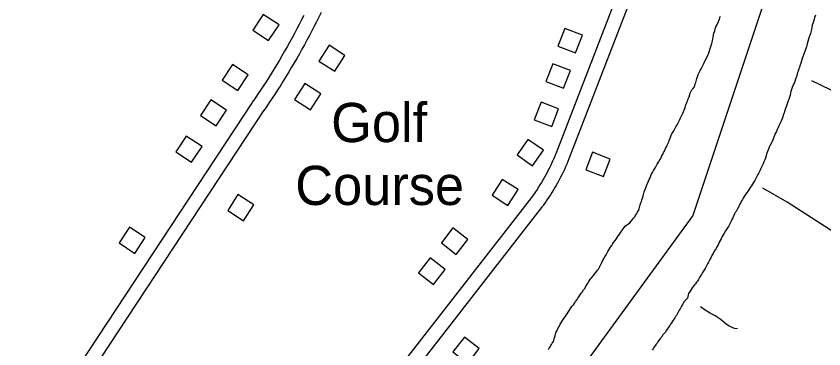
# Model space of a CAD drawing. Extents: x 3683402 to 3721514, y 487807 to 513565.
# Drawn here: x 3693647 to 3695359, y 494613 to 495317 of the extents above; entities that cross this region are included whole.
import ezdxf

# ---------------------------------------------------------------- set-up
doc = ezdxf.new("R2010")
doc.units = 0
for name, color, linetype in [('V-BLDG-IDEN', 7, 'Continuous'), ('V-BLDG-OTLN', 7, 'Continuous'), ('V-ROAD-CNTR', 7, 'Continuous'), ('V-TOPO-BNDY', 7, 'Continuous'), ('V-TOPO-SHOR', 7, 'Continuous')]:
    doc.layers.add(name, color=color, linetype=linetype)

msp = doc.modelspace()

# ---------------------------------------------------------------- linework, layer by layer
at = {"layer": 'V-BLDG-OTLN'}
for points in [[(3694182.4, 495265.6), (3694204.4, 495299), (3694171, 495321), (3694149, 495287.6)], [(3694832.9, 495239.7), (3694847.4, 495277), (3694810, 495291.4), (3694795.6, 495254.1)], [(3694310.5, 495255.9), (3694288.9, 495222.2), (3694322.5, 495200.6), (3694344.1, 495234.2)], [(3694807.4, 495164.8), (3694821.9, 495202.1), (3694784.6, 495216.5), (3694770.1, 495179.2)], [(3694117.3, 495159.7), (3694139.3, 495193.1), (3694105.9, 495215.1), (3694083.9, 495181.7)], [(3694259, 495174.5), (3694237.4, 495140.8), (3694271, 495119.2), (3694292.7, 495152.8)], [(3694071.2, 495084.9), (3694093.2, 495118.3), (3694059.8, 495140.4), (3694037.8, 495107)], [(3694782.6, 495083.5), (3694797, 495120.8), (3694759.7, 495135.2), (3694745.3, 495097.9)], [(3694019.3, 495008.1), (3694041.3, 495041.5), (3694007.9, 495063.5), (3693985.9, 495030.1)], [(3694741.7, 495000.7), (3694764.6, 495033.5), (3694731.8, 495056.4), (3694708.9, 495023.6)], [(3694869, 495029.2), (3694854.5, 494991.9), (3694891.9, 494977.5), (3694906.3, 495014.8)], [(3694689.6, 494916.5), (3694711.1, 494950.3), (3694677.4, 494971.8), (3694655.9, 494938)], [(3694117.5, 494939.6), (3694095.9, 494905.9), (3694129.5, 494884.3), (3694151.1, 494918)], [(3693899.1, 494815.1), (3693921.1, 494848.5), (3693887.7, 494870.5), (3693865.7, 494837.1)], [(3694580.1, 494812.8), (3694604.6, 494844.4), (3694573.1, 494868.9), (3694548.5, 494837.4)], [(3694531.7, 494749.3), (3694556.2, 494780.9), (3694524.7, 494805.4), (3694500.1, 494773.9)], [(3694597.3, 494637.9), (3694572.7, 494606.4), (3694604.3, 494581.8), (3694628.9, 494613.4)]]:
    msp.add_lwpolyline(points, close=True, dxfattribs=at)
at = {"layer": 'V-ROAD-CNTR'}
for points in [[(3695027.1, 495636.9), (3694790.9, 495026.1)], [(3695055.1, 495626.1), (3694818.9, 495015.3)], [(3694256.9, 495319), (3694252.1, 495309.4), (3694247.2, 495299.8), (3694242.2, 495290.2), (3694237.1, 495280.7), (3694232, 495271.2), (3694226.8, 495261.7), (3694221.5, 495252.3), (3694216.2, 495242.9), (3694210.7, 495233.6), (3694205.3, 495224.3), (3694199.7, 495215.1), (3694194.1, 495205.9), (3694188.4, 495196.7), (3694182.7, 495187.6), (3694176.9, 495178.5), (3694171, 495169.4), (3694165, 495160.4), (3694159, 495151.5), (3694152.9, 495142.6), (3694147.7, 495134.9)], [(3694293.5, 495325.4), (3694288.7, 495315.5), (3694283.8, 495305.6), (3694278.8, 495295.8), (3694273.8, 495286), (3694268.7, 495276.2), (3694263.5, 495266.5), (3694258.3, 495256.8), (3694253, 495247.2), (3694247.6, 495237.6), (3694242.2, 495228), (3694236.6, 495218.5), (3694231.1, 495209), (3694225.4, 495199.5), (3694219.7, 495190.1), (3694213.9, 495180.8), (3694208, 495171.5), (3694202.1, 495162.2), (3694196.1, 495153), (3694190, 495143.8), (3694183.9, 495134.6), (3694177.7, 495125.6), (3694172.3, 495117.9)], [(3694147.5, 495134.7), (3693647.4, 494375.8)], [(3694172.5, 495118.2), (3693672.4, 494359.3)], [(3694791, 495026.3), (3694788.8, 495021), (3694786.6, 495015.7), (3694784.3, 495010.5), (3694781.9, 495005.3), (3694779.5, 495000.1), (3694776.9, 494995), (3694774.4, 494989.9), (3694771.7, 494984.8), (3694769, 494979.8), (3694766.2, 494974.8), (3694763.3, 494969.9), (3694760.4, 494964.9), (3694757.4, 494960.1), (3694754.4, 494955.2), (3694751.3, 494950.5), (3694748.1, 494945.7), (3694744.8, 494941), (3694741.5, 494936.3), (3694739.1, 494933)], [(3694818.8, 495015), (3694816.5, 495009.4), (3694814.1, 495003.8), (3694811.6, 494998.2), (3694809.1, 494992.6), (3694806.5, 494987.1), (3694803.8, 494981.6), (3694801, 494976.1), (3694798.2, 494970.7), (3694795.3, 494965.3), (3694792.3, 494960), (3694789.2, 494954.7), (3694786.1, 494949.4), (3694782.9, 494944.2), (3694779.6, 494939), (3694776.3, 494933.9), (3694772.9, 494928.8), (3694769.4, 494923.8), (3694765.9, 494918.8), (3694763.4, 494915.4)], [(3694739.4, 494933.4), (3694169.7, 494201.4)], [(3694763.1, 494915), (3694193.4, 494182.9)]]:
    msp.add_lwpolyline(points, dxfattribs=at)
at = {"layer": 'V-TOPO-BNDY'}
for p, q in [((3695283, 495499.4), (3695081.5, 494895.1)), ((3695081.5, 494895.1), (3694689.5, 494359.4))]:
    msp.add_line(p, q, dxfattribs=at)
at = {"layer": 'V-TOPO-SHOR'}
for points in [[(3695341.2, 495319.6), (3695339.5, 495314.2), (3695338.4, 495310.1), (3695335.4, 495301.6), (3695334.5, 495298.3), (3695333.5, 495293.4), (3695332.6, 495289), (3695330.4, 495280.8), (3695329.1, 495276.2), (3695327.9, 495273.3), (3695326.8, 495268.8), (3695325.1, 495263.6), (3695323.7, 495258.7), (3695322.6, 495255.4), (3695321.9, 495252.3), (3695321, 495248.8), (3695319.6, 495244.7), (3695318, 495241), (3695316.4, 495236.8), (3695314.2, 495231.5), (3695313, 495227.6), (3695311.4, 495222.8), (3695309.9, 495218.1), (3695308, 495212.1), (3695307.1, 495208.8), (3695306.2, 495205.7), (3695304.6, 495200.8), (3695303.4, 495197.9), (3695301.1, 495188.8), (3695299.9, 495185.9), (3695296.6, 495177.1), (3695294.6, 495173), (3695291.7, 495166), (3695289.1, 495158.1), (3695288.4, 495154.8), (3695287.4, 495150.1), (3695286.3, 495145.5), (3695284.7, 495141), (3695283.5, 495137.9), (3695282, 495133.8), (3695279.9, 495127.8), (3695277.9, 495121.8), (3695275.8, 495115.2), (3695274.9, 495112.3), (3695273.1, 495107.8), (3695271.9, 495104.5), (3695269.7, 495098.8), (3695267.5, 495093.8), (3695265.7, 495089.5), (3695263.5, 495085.4), (3695261.9, 495081.7), (3695260.3, 495077.4), (3695258.5, 495073.1), (3695256.1, 495068.6), (3695254.5, 495064.9), (3695253.2, 495061.1), (3695251.4, 495057.2), (3695250, 495053.5), (3695248, 495049), (3695244.7, 495042.9), (3695243.4, 495040), (3695241.8, 495035.5), (3695239.8, 495030.9), (3695237.8, 495025.6), (3695236.8, 495021.7), (3695235, 495016.5), (3695233.6, 495013), (3695232.1, 495008.9), (3695230.1, 495004.6), (3695226.3, 494996.2), (3695224.9, 494993.1), (3695223.6, 494990), (3695221.2, 494985.9), (3695219.2, 494982.2), (3695216.8, 494977.9), (3695214.6, 494973.6), (3695212.4, 494969.5), (3695209.7, 494965.2), (3695205.4, 494958.1), (3695203.2, 494954.6), (3695198.6, 494947.6), (3695196, 494943.8), (3695190.3, 494935.4), (3695188.1, 494931.7), (3695186.6, 494929.1), (3695184.7, 494926), (3695182.9, 494923.1), (3695179.6, 494917), (3695178.7, 494914.1), (3695176.3, 494909.4), (3695174.7, 494906.5), (3695173.2, 494903.9), (3695171.4, 494901.4), (3695169.9, 494898.5), (3695168.1, 494895.3), (3695166.1, 494890.5), (3695164.3, 494886.6), (3695162.6, 494883.1), (3695160.8, 494879.2), (3695158.4, 494874.7)], [(3695341.2, 495319.6), (3695339.5, 495314.2), (3695338.4, 495310.1), (3695335.4, 495301.6), (3695334.5, 495298.3), (3695333.5, 495293.4), (3695332.6, 495289), (3695330.4, 495280.8), (3695329.1, 495276.2), (3695327.9, 495273.3), (3695326.8, 495268.8), (3695325.1, 495263.6), (3695323.7, 495258.7), (3695322.6, 495255.4), (3695321.9, 495252.3), (3695321, 495248.8), (3695319.6, 495244.7), (3695318, 495241), (3695316.4, 495236.8), (3695314.2, 495231.5), (3695313, 495227.6), (3695311.4, 495222.8), (3695309.9, 495218.1), (3695308, 495212.1), (3695307.1, 495208.8), (3695306.2, 495205.7), (3695304.6, 495200.8), (3695303.4, 495197.9), (3695301.1, 495188.8), (3695299.9, 495185.9), (3695296.6, 495177.1), (3695294.6, 495173), (3695291.7, 495166), (3695289.1, 495158.1), (3695288.4, 495154.8), (3695287.4, 495150.1), (3695286.3, 495145.5), (3695284.7, 495141), (3695283.5, 495137.9), (3695282, 495133.8)], [(3695027.7, 495045.3), (3695029, 495048.4), (3695030.4, 495051.5), (3695031.3, 495054.4), (3695033.1, 495058.7), (3695035.2, 495065.1), (3695037.1, 495067.9), (3695041.3, 495074.7), (3695043.5, 495079), (3695045.5, 495082.7), (3695048.1, 495087.4), (3695052.5, 495095.6), (3695053.8, 495098.5), (3695055.4, 495101.8), (3695057.6, 495106.5), (3695060.1, 495111.8), (3695061.6, 495115.1), (3695063, 495118.6), (3695064.1, 495122.1), (3695065.5, 495126.4), (3695066.8, 495129.5), (3695068, 495132.4), (3695069.3, 495136.3), (3695070.7, 495139.6), (3695071.8, 495142.5), (3695073.4, 495146.8), (3695074.8, 495151.3), (3695075.9, 495154.2), (3695077.9, 495158.3), (3695079.4, 495161.2), (3695082.4, 495164.2), (3695084, 495167.1), (3695085.3, 495170.6), (3695086.2, 495173.9), (3695087.4, 495176.8), (3695089.7, 495185.2), (3695091.1, 495188.7), (3695092.9, 495193.5), (3695094.4, 495196.8), (3695096.7, 495202.1), (3695098.8, 495205.8), (3695101.1, 495210.3), (3695104.8, 495217.1), (3695108.6, 495225.9), (3695111.7, 495231.2), (3695113.2, 495234.7), (3695114.4, 495237.8), (3695115.7, 495241.5), (3695118.2, 495248.7), (3695120.3, 495255.3), (3695121.5, 495259.2), (3695122.7, 495264.8), (3695123.6, 495269), (3695124.3, 495272.3), (3695125.3, 495277.7), (3695126.1, 495281.4), (3695127.9, 495286.3), (3695129, 495290.2), (3695130.4, 495294.4), (3695132.2, 495298.1), (3695135.5, 495306.3), (3695137.6, 495311.2), (3695138.7, 495314.3), (3695140.2, 495317.6)], [(3695742.6, 494985.9), (3695553.1, 495074.7), (3695333.7, 495180.5)], [(3695282, 495133.8), (3695279.9, 495127.8), (3695277.9, 495121.8), (3695275.8, 495115.2), (3695274.9, 495112.3), (3695273.1, 495107.8), (3695271.9, 495104.5), (3695269.7, 495098.8), (3695267.5, 495093.8), (3695265.7, 495089.5), (3695263.5, 495085.4), (3695261.9, 495081.7), (3695260.3, 495077.4), (3695258.5, 495073.1), (3695256.1, 495068.6), (3695254.5, 495064.9), (3695253.2, 495061.1), (3695251.4, 495057.2), (3695250, 495053.5), (3695248, 495049), (3695244.7, 495042.9), (3695243.4, 495040), (3695241.8, 495035.5), (3695239.8, 495030.9), (3695237.8, 495025.6), (3695236.8, 495021.7), (3695235, 495016.5), (3695233.6, 495013), (3695232.1, 495008.9), (3695230.1, 495004.6), (3695226.3, 494996.2), (3695224.9, 494993.1), (3695223.6, 494990), (3695221.2, 494985.9), (3695219.2, 494982.2), (3695216.8, 494977.9), (3695214.6, 494973.6), (3695212.4, 494969.5), (3695209.7, 494965.2), (3695205.4, 494958.1), (3695203.2, 494954.6), (3695198.6, 494947.6), (3695196, 494943.8), (3695190.3, 494935.4), (3695188.1, 494931.7), (3695186.6, 494929.1), (3695184.7, 494926), (3695182.9, 494923.1), (3695179.6, 494917), (3695178.7, 494914.1), (3695176.3, 494909.4), (3695174.7, 494906.5), (3695173.2, 494903.9), (3695171.4, 494901.4), (3695169.9, 494898.5), (3695168.1, 494895.3), (3695166.1, 494890.5), (3695164.3, 494886.6), (3695162.6, 494883.1), (3695160.8, 494879.2), (3695158.4, 494874.7), (3695156.8, 494872.1), (3695153.6, 494866.8), (3695150.7, 494862.5), (3695147.2, 494856.7), (3695144.4, 494852), (3695141.1, 494845.7), (3695139.3, 494842.2), (3695137.5, 494839.1), (3695135.5, 494834.8), (3695132.2, 494828.9), (3695130.5, 494825.6), (3695128.7, 494822.3), (3695126.8, 494819.5), (3695124.1, 494815), (3695121.5, 494810.5), (3695119.5, 494805.9), (3695117.3, 494802), (3695114.6, 494796.3), (3695112.6, 494792.6), (3695109.8, 494787.1), (3695107.6, 494783.4), (3695104.7, 494778.7), (3695101.9, 494774.4), (3695099.5, 494770.5), (3695097.5, 494767.7), (3695095.8, 494764.2), (3695093.1, 494759.5), (3695091.2, 494756.4), (3695089, 494753.8), (3695086.8, 494750.9), (3695084.9, 494748.3), (3695081.9, 494744.6), (3695079.7, 494741.8), (3695078, 494738.9), (3695075.6, 494735), (3695072.5, 494730.1), (3695071.4, 494727), (3695070.6, 494723.7), (3695070.3, 494720.6), (3695067.3, 494717.1)], [(3694796.2, 494657.3), (3694798.4, 494660.6), (3694800.4, 494665.3), (3694803, 494669.2), (3694805.2, 494673.3), (3694808, 494677.1), (3694809.8, 494680), (3694813, 494684.3), (3694815, 494686.9), (3694817.2, 494690.4), (3694818.9, 494693), (3694822.4, 494698.4), (3694825.2, 494702.4), (3694828.3, 494706.1), (3694831.1, 494710.2), (3694833, 494713), (3694836.1, 494717.1), (3694837.8, 494720), (3694839.8, 494723.4), (3694842, 494726.3), (3694845, 494730.8), (3694847, 494733.2), (3694849.8, 494737.7), (3694852, 494740.2), (3694855.5, 494746.1), (3694857.7, 494750), (3694859.2, 494752.8), (3694861.2, 494755.7), (3694863.1, 494758.8), (3694865.1, 494761.8), (3694867, 494764.3), (3694872.8, 494770.8), (3694875.9, 494774.4), (3694879.5, 494779.3), (3694881.5, 494782), (3694883.7, 494785.6), (3694885.7, 494789.9), (3694886.8, 494792.8), (3694888.6, 494795.7), (3694891.5, 494802.1), (3694893.2, 494805.1), (3694895, 494807.8), (3694897.4, 494811.9), (3694901.1, 494818.8), (3694903.1, 494822.3), (3694907, 494828.2), (3694909.4, 494831.7), (3694911.1, 494834.4), (3694913.5, 494838), (3694917, 494842.3), (3694919, 494845.4), (3694923.8, 494852.7), (3694926.4, 494856.8), (3694928.6, 494859.9), (3694930.7, 494862.7), (3694933.8, 494867.2), (3694935.7, 494870.1), (3694939, 494873.7), (3694941.7, 494875.5), (3694944.9, 494877.9), (3694947.5, 494879.9), (3694950.9, 494883.6), (3694953.7, 494886.6), (3694955.6, 494889.3), (3694957.4, 494891.7), (3694960.4, 494896.4), (3694962.6, 494899.5), (3694964.2, 494902.5), (3694966.1, 494906), (3694967.7, 494909.7), (3694969.8, 494917.6), (3694971.4, 494922.3), (3694972.3, 494925.2), (3694973.5, 494928.7), (3694974.4, 494932), (3694976, 494936.7), (3694978.3, 494945.4), (3694979.7, 494948.9), (3694981.5, 494954.1), (3694983.1, 494957.8), (3694986, 494965), (3694988, 494968.6), (3694989.1, 494971.5), (3694990.7, 494975.2), (3694992.2, 494979.1), (3694993.8, 494983), (3694995.6, 494986.5), (3694998.2, 494990.8), (3695002.1, 494997.2), (3695003.5, 495000), (3695005.9, 495003.7), (3695008.7, 495008), (3695011.6, 495013.3), (3695013.3, 495016), (3695015.3, 495020.5), (3695017.1, 495024), (3695019.5, 495028.3), (3695021.3, 495031.4), (3695023.7, 495037.1), (3695025.3, 495040.4), (3695027.7, 495045.3)], [(3695648.1, 494687.7), (3695281, 494923.4), (3695229.4, 494952.8)], [(3695158.4, 494874.7), (3695156.8, 494872.1), (3695153.6, 494866.8), (3695150.7, 494862.5), (3695147.2, 494856.7), (3695144.4, 494852), (3695141.1, 494845.7), (3695139.3, 494842.2), (3695137.5, 494839.1), (3695135.5, 494834.8), (3695132.2, 494828.9), (3695130.5, 494825.6), (3695128.7, 494822.3), (3695126.8, 494819.5), (3695124.1, 494815), (3695121.5, 494810.5), (3695119.5, 494805.9), (3695117.3, 494802), (3695114.6, 494796.3), (3695112.6, 494792.6), (3695109.8, 494787.1), (3695107.6, 494783.4), (3695104.7, 494778.7), (3695101.9, 494774.4), (3695099.5, 494770.5), (3695097.5, 494767.7), (3695095.8, 494764.2), (3695093.1, 494759.5), (3695091.2, 494756.4), (3695089, 494753.8), (3695086.8, 494750.9), (3695084.9, 494748.3), (3695081.9, 494744.6), (3695079.7, 494741.8), (3695078, 494738.9), (3695075.6, 494735), (3695072.5, 494730.1), (3695071.4, 494727), (3695070.6, 494723.7), (3695070.3, 494720.6), (3695067.3, 494717.1), (3695063, 494712.9), (3695059.3, 494707), (3695057.1, 494703.1), (3695054.3, 494697.7), (3695052.5, 494694.7), (3695046.6, 494683.8), (3695044.8, 494681.4), (3695043.1, 494678.7), (3695038.5, 494671.6), (3695036.3, 494668.3), (3695034.1, 494665), (3695032.4, 494662.2), (3695030.4, 494659.3), (3695025.7, 494652.4), (3695022.6, 494647.9), (3695020.7, 494645.5), (3695018.1, 494642.4), (3695014.6, 494637.7), (3695012.9, 494635.3), (3695007.2, 494627.7), (3695005.5, 494625.3), (3695003.8, 494622.8), (3694999, 494615.9), (3694997.2, 494613), (3694995.3, 494610.2)], [(3695067.3, 494717.1), (3695063, 494712.9), (3695059.3, 494707), (3695057.1, 494703.1), (3695054.3, 494697.7), (3695052.5, 494694.7), (3695046.6, 494683.8), (3695044.8, 494681.4), (3695043.1, 494678.7), (3695038.5, 494671.6), (3695036.3, 494668.3), (3695034.1, 494665), (3695032.4, 494662.2), (3695030.4, 494659.3), (3695025.7, 494652.4), (3695022.6, 494647.9), (3695020.7, 494645.5), (3695018.1, 494642.4), (3695014.6, 494637.7), (3695012.9, 494635.3), (3695007.2, 494627.7), (3695005.5, 494625.3), (3695003.8, 494622.8), (3694999, 494615.9), (3694997.2, 494613), (3694995.3, 494610.2)], [(3695175.7, 494655.5), (3695169.7, 494656.1), (3695158.4, 494661), (3695151, 494666.2), (3695139.2, 494675.7), (3695128.8, 494682.9), (3695116.5, 494689.1), (3695107.7, 494694.5), (3695097.6, 494702.1)], [(3694775.5, 494611.3), (3694777.2, 494614.1), (3694778.8, 494617), (3694780.3, 494619.7), (3694781.9, 494622.3), (3694783.4, 494625.2), (3694785.8, 494628.5), (3694786.7, 494631.5), (3694787.8, 494634.4), (3694789.7, 494640.8), (3694790.2, 494644.1), (3694791.3, 494647.2), (3694792.9, 494650.3), (3694794.4, 494653.8), (3694796.2, 494657.3)]]:
    msp.add_lwpolyline(points, dxfattribs=at)

# ---------------------------------------------------------------- texts
at = {"layer": 'V-BLDG-IDEN'}
for s, p in [('Golf', (3694314.9, 495050.6)), ('Course', (3694238.8, 494917.5))]:
    msp.add_text(s, height=83, dxfattribs=at).set_placement(p)

doc.saveas('drawing.dxf')
